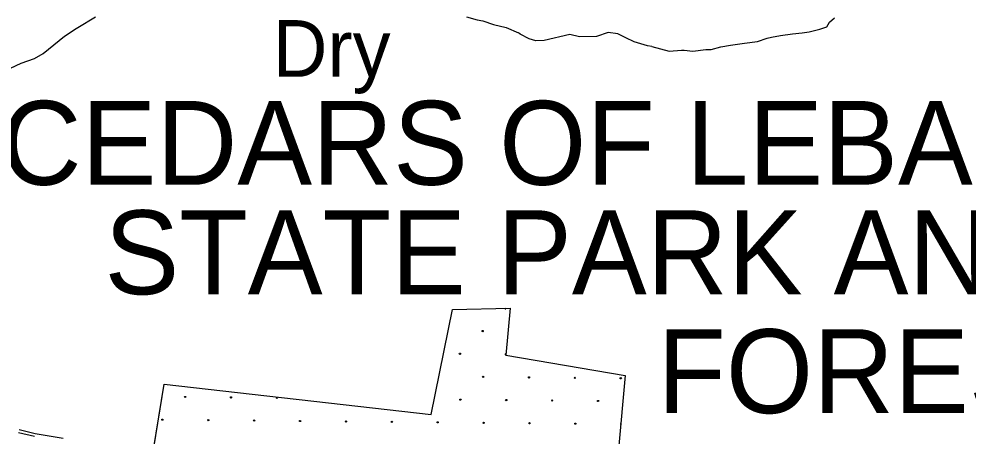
# Model space of a CAD drawing. Extents: x 1788175 to 1969470, y 584502 to 738744.
# Drawn here: x 1857733 to 1865687, y 642689 to 646184 of the extents above; entities that cross this region are included whole.
import ezdxf

# ---------------------------------------------------------------- set-up
doc = ezdxf.new("R2010")
doc.units = 0
for name, color, linetype in [('DESIGN - DRAINAGE - Bridges and Cross Drains Size Text', 7, 'Continuous'), ('DESIGN - EROSION CONTROL - Devices', 7, 'Continuous'), ('DESIGN - SCRATCH - User 1', 7, 'Continuous'), ('DESIGN - TRANSPORTATION - Text', 7, 'Continuous'), ('SURVEY - DRAINAGE - Bridges', 7, 'Continuous'), ('SURVEY - TRANSPORTATION - Roads', 7, 'Continuous')]:
    doc.layers.add(name, color=color, linetype=linetype)

msp = doc.modelspace()

# ---------------------------------------------------------------- linework, layer by layer
at = {"layer": 'DESIGN - EROSION CONTROL - Devices'}
for centre in [(1861619.5, 643568.6), (1861429.1, 643378.2), (1861623.2, 643184.1), (1862007.8, 643180.3), (1862392.3, 643176.6), (1862776.9, 643172.9), (1859125.5, 643016.1), (1859510, 643012.3), (1859894.6, 643008.6), (1861432.8, 642993.7), (1861817.4, 642989.9), (1862201.9, 642986.2), (1862586.5, 642982.5), (1858935.1, 642825.7), (1859319.6, 642821.9), (1859704.2, 642818.2), (1860088.7, 642814.4), (1860473.3, 642810.7), (1860857.8, 642807), (1861242.4, 642803.2), (1861627, 642799.5), (1862011.5, 642795.8), (1862396.1, 642792)]:
    msp.add_circle(centre, 5.28, dxfattribs=at)
for centre, start, end in [((1861809.9, 643759), 177.24618, 5.0614), ((1861813.6, 643374.5), 65.38537, 284.6254), ((1862780.6, 642788.3), 126.56265, 223.16676)]:
    msp.add_arc(centre, 5.28, start, end, dxfattribs=at)
at = {"layer": 'DESIGN - SCRATCH - User 1'}
msp.add_lwpolyline([(1858860.4, 642574.7), (1858948.5, 643124.4), (1861186.6, 642868.1), (1861367.5, 643750.5), (1861849.1, 643760.2), (1861814.7, 643366), (1862813.7, 643195.3), (1862705.6, 641993.2), (1863747.9, 641904.4), (1863773.6, 642104.1), (1864163.3, 642141.8), (1864411.1, 642129.7), (1864507, 642115.6), (1864688.8, 642067.5), (1864776.7, 642045.4), (1864986.5, 642027.2), (1865252.4, 642095.1), (1865418.2, 642095), (1865670, 642066.8), (1866623, 641886.1), (1867817.6, 641747.5), (1867775.5, 641452.3), (1869221.6, 641289.6), (1869343, 641265.8)], dxfattribs=at)
at = {"layer": 'DESIGN - TRANSPORTATION - Text'}
for points in [[(1857662.3, 645773.1), (1857751.2, 645813.5), (1857864.3, 645853.9), (1857937, 645894.3), (1858114.8, 646039.8), (1858211.7, 646104.4), (1858268.3, 646136.7), (1858332.9, 646177.1), (1858373.3, 646201.4)], [(1861484, 646201.4), (1861572.9, 646177.1), (1861621.4, 646169), (1861710.3, 646136.7), (1861815.3, 646112.5), (1861919.2, 646067.1)], [(1863036.4, 645952.4), (1863182.9, 645914.2), (1863285.6, 645921.5), (1863307.6, 645921.5), (1863380.9, 645914.2), (1863491, 645928.8), (1863535, 645928.8), (1863615.7, 645950.8), (1863696.4, 645965.5), (1863813.8, 645980.2), (1863923.8, 645994.9), (1864004.5, 646024.2), (1864041.2, 646031.5), (1864114.6, 646046.2), (1864217.3, 646060.9), (1864298, 646068.2), (1864356.7, 646075.6), (1864444.7, 646097.6), (1864503.4, 646119.6), (1864525.4, 646156.3), (1864569.4, 646192.9)], [(1863036.4, 645952.4), (1862999.6, 645959.6), (1862889.6, 645991.6), (1862819.7, 646025.7), (1862751.8, 646059.7), (1862671.8, 646071.7), (1862573.8, 646037.7), (1862431.9, 646035.8), (1862349.9, 646053.8), (1862136, 646003.8), (1862064, 646001.8), (1862008.1, 646017.8), (1861934.1, 646057.9), (1861919.2, 646067.1)]]:
    msp.add_lwpolyline(points, dxfattribs=at)
at = {"layer": 'SURVEY - DRAINAGE - Bridges'}
msp.add_lwpolyline([(1858863.2, 642589.8), (1858948.5, 643124.4), (1861186.6, 642868.1), (1861367.5, 643750.5), (1861849.1, 643760.2), (1861814.7, 643366), (1862813.7, 643195.3), (1862705.6, 641993.2), (1863747.9, 641904.4), (1863773.6, 642104.1), (1864163.3, 642141.8), (1864411.1, 642129.7), (1864507, 642115.6), (1864688.8, 642067.5), (1864776.7, 642045.4), (1864986.5, 642027.2), (1865252.4, 642095.1), (1865418.2, 642095), (1865670, 642066.8), (1866623, 641886.1)], dxfattribs=at)
at = {"layer": 'SURVEY - TRANSPORTATION - Roads'}
for points in [[(1857733.4, 642742.7), (1857868.3, 642711.2), (1858103.6, 642669.8)], [(1857727.8, 642718.6), (1857863.4, 642686.9)]]:
    msp.add_lwpolyline(points, dxfattribs=at)

# ---------------------------------------------------------------- texts
at = {"layer": 'DESIGN - DRAINAGE - Bridges and Cross Drains Size Text'}
msp.add_text('Dry', height=475, dxfattribs=at).set_placement((1859859.6, 645699.6))
at = {"layer": 'SURVEY - DRAINAGE - Bridges'}
for s, height, p in [('CEDARS OF LEBANON', 702.999, (1857578.2, 644794.3)), ('STATE PARK AND', 702.999, (1858449.4, 643877)), ('FOREST', 703, (1863083.5, 642880.6))]:
    msp.add_text(s, height=height, dxfattribs=at).set_placement(p)

doc.saveas('drawing.dxf')
